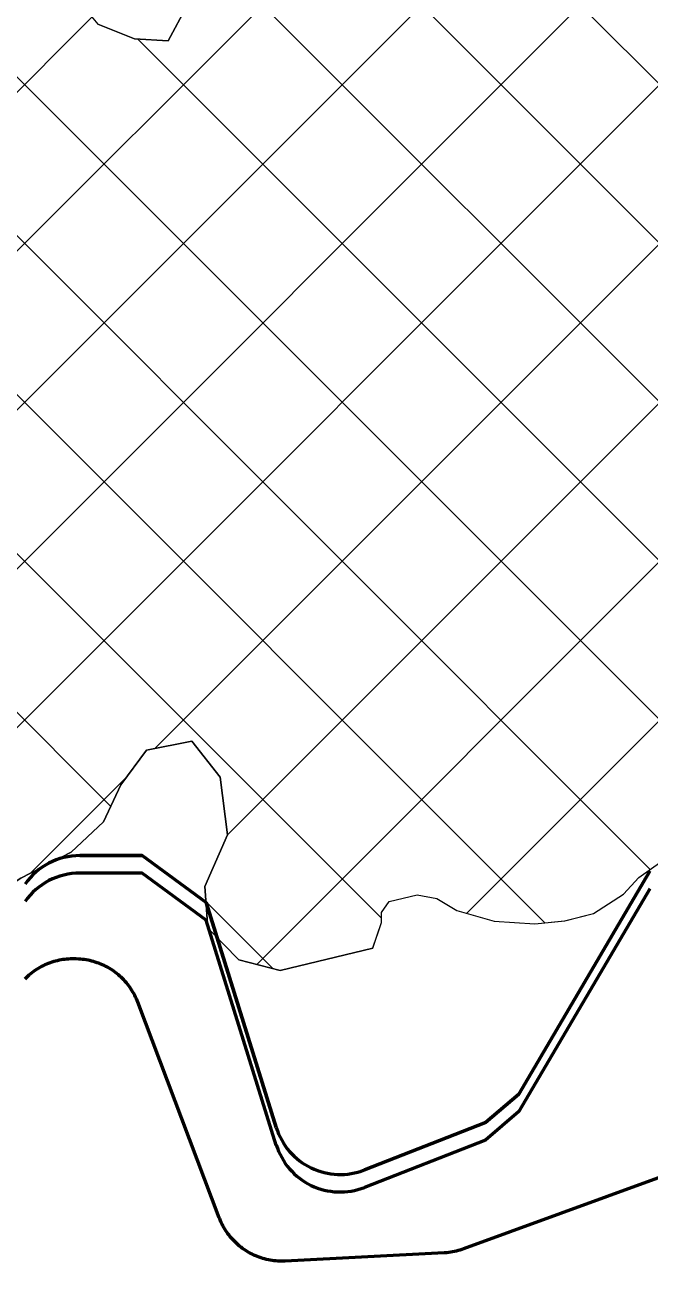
# Model space of a CAD drawing. Extents: x -1643653 to 4543381, y 1624270 to 13878484.
# Drawn here: x 710591 to 711526, y 8955330 to 8957205 of the extents above; entities that cross this region are included whole.
import ezdxf

# ---------------------------------------------------------------- set-up
doc = ezdxf.new("R2010")
doc.units = 0
doc.header["$LTSCALE"] = 200
for name, color, linetype, lineweight in [('1', 7, 'Continuous', 13), ('27', 7, 'Continuous', 53), ('28', 7, 'Continuous', 53), ('29', 7, 'Continuous', 13), ('60', 7, 'Continuous', 53)]:
    doc.layers.add(name, color=color, linetype=linetype, lineweight=lineweight)

msp = doc.modelspace()

# ---------------------------------------------------------------- linework, layer by layer
at = {"layer": '1', "lineweight": 25}
msp.add_spline([(814781, 9009175.5), (814787.2, 9009173.4), (814796.9, 9009173.4), (814799.4, 9009172.4), (814805.1, 9009174.5), (814805.6, 9009176.5), (814811.7, 9009179.5), (814811.7, 9009179.5), (814801.5, 9009181), (814790.7, 9009181.5), (814784.1, 9009183.1), (814777.4, 9009185.1), (814778.4, 9009175.5)], degree=3, dxfattribs=at)
at = {"layer": '27'}
for points in [[(710947.1, 8955361.1), (710944.4, 8955361.9), (710941.7, 8955362.8), (710939.1, 8955363.8), (710936.4, 8955364.9), (710933.8, 8955366), (710931.3, 8955367.2), (710928.8, 8955368.5), (710926.3, 8955369.9), (710923.8, 8955371.3), (710921.5, 8955372.8), (710919.1, 8955374.3), (710916.8, 8955376), (710914.5, 8955377.7), (710912.3, 8955379.4), (710910.1, 8955381.2), (710908, 8955383.1), (710906, 8955385.1), (710904, 8955387.1), (710902, 8955389.1), (710900.1, 8955391.2), (710898.3, 8955393.4), (710896.5, 8955395.6), (710894.8, 8955397.8), (710893.2, 8955400.1), (710891.6, 8955402.5), (710890.1, 8955404.9), (710888.7, 8955407.3), (710887.3, 8955409.8), (710886, 8955412.3), (710884.8, 8955414.9), (710883.6, 8955417.4), (710882.5, 8955420.1), (710881.9, 8955421.6), (710760.1, 8955744.1), (710759.1, 8955746.7), (710757.9, 8955749.3), (710756.8, 8955751.8), (710755.5, 8955754.4), (710754.2, 8955756.9), (710752.8, 8955759.3), (710751.3, 8955761.8), (710749.8, 8955764.1), (710748.2, 8955766.5), (710746.5, 8955768.8), (710744.8, 8955771), (710743, 8955773.2), (710741.1, 8955775.3), (710739.2, 8955777.4), (710737.2, 8955779.4), (710735.2, 8955781.4), (710733.1, 8955783.3), (710731, 8955785.2), (710728.8, 8955787), (710726.6, 8955788.7), (710724.3, 8955790.3), (710722, 8955792), (710719.6, 8955793.5), (710717.2, 8955795), (710714.7, 8955796.3), (710712.2, 8955797.7), (710709.7, 8955798.9), (710707.1, 8955800.1), (710704.5, 8955801.2), (710701.9, 8955802.3), (710699.2, 8955803.2), (710696.5, 8955804.1), (710693.8, 8955804.9), (710691.1, 8955805.7), (710688.3, 8955806.3), (710685.6, 8955806.9), (710682.8, 8955807.4), (710680, 8955807.8), (710677.2, 8955808.1), (710674.3, 8955808.4), (710671.7, 8955808.6), (710667.7, 8955808.8), (710664.9, 8955808.9), (710662, 8955808.9), (710659.2, 8955808.8), (710656.4, 8955808.7), (710653.6, 8955808.5), (710650.8, 8955808.2), (710647.9, 8955807.8), (710645.2, 8955807.4), (710642.4, 8955806.8), (710639.6, 8955806.2), (710636.9, 8955805.6), (710634.2, 8955804.8), (710631.5, 8955803.9), (710628.8, 8955803), (710626.1, 8955802), (710623.5, 8955801), (710620.9, 8955799.8), (710618.4, 8955798.6), (710615.8, 8955797.3), (710613.4, 8955796), (710610.9, 8955794.5), (710608.5, 8955793.1), (710606.2, 8955791.5), (710603.8, 8955789.9)], [(710947.1, 8955361.1), (710944.4, 8955361.9), (710941.7, 8955362.8), (710939.1, 8955363.8), (710936.4, 8955364.9), (710933.8, 8955366), (710931.3, 8955367.2), (710928.8, 8955368.5), (710926.3, 8955369.9), (710923.8, 8955371.3), (710921.5, 8955372.8), (710919.1, 8955374.3), (710916.8, 8955376), (710914.5, 8955377.7), (710912.3, 8955379.4), (710910.1, 8955381.2), (710908, 8955383.1), (710906, 8955385.1), (710904, 8955387.1), (710902, 8955389.1), (710900.1, 8955391.2), (710898.3, 8955393.4), (710896.5, 8955395.6), (710894.8, 8955397.8), (710893.2, 8955400.1), (710891.6, 8955402.5), (710890.1, 8955404.9), (710888.7, 8955407.3), (710887.3, 8955409.8), (710886, 8955412.3), (710884.8, 8955414.9), (710883.6, 8955417.4), (710882.5, 8955420.1), (710881.9, 8955421.6), (710760.1, 8955744.1), (710759.1, 8955746.7), (710757.9, 8955749.3), (710756.8, 8955751.8), (710755.5, 8955754.4), (710754.2, 8955756.9), (710752.8, 8955759.3), (710751.3, 8955761.8), (710749.8, 8955764.1), (710748.2, 8955766.5), (710746.5, 8955768.8), (710744.8, 8955771), (710743, 8955773.2), (710741.1, 8955775.3), (710739.2, 8955777.4), (710737.2, 8955779.4), (710735.2, 8955781.4), (710733.1, 8955783.3), (710731, 8955785.2), (710728.8, 8955787), (710726.6, 8955788.7), (710724.3, 8955790.3), (710722, 8955792), (710719.6, 8955793.5), (710717.2, 8955795), (710714.7, 8955796.3), (710712.2, 8955797.7), (710709.7, 8955798.9), (710707.1, 8955800.1), (710704.5, 8955801.2), (710701.9, 8955802.3), (710699.2, 8955803.2), (710696.5, 8955804.1), (710693.8, 8955804.9), (710691.1, 8955805.7), (710688.3, 8955806.3), (710685.6, 8955806.9), (710682.8, 8955807.4), (710680, 8955807.8), (710677.2, 8955808.1), (710674.3, 8955808.4), (710671.7, 8955808.6), (710667.7, 8955808.8), (710664.9, 8955808.9), (710662, 8955808.9), (710659.2, 8955808.8), (710656.4, 8955808.7), (710653.6, 8955808.5), (710650.8, 8955808.2), (710647.9, 8955807.8), (710645.2, 8955807.4), (710642.4, 8955806.8), (710639.6, 8955806.2), (710636.9, 8955805.6), (710634.2, 8955804.8), (710631.5, 8955803.9), (710628.8, 8955803), (710626.1, 8955802), (710623.5, 8955801), (710620.9, 8955799.8), (710618.4, 8955798.6), (710615.8, 8955797.3), (710613.4, 8955796), (710610.9, 8955794.5), (710608.5, 8955793.1), (710606.2, 8955791.5), (710603.8, 8955789.9)], [(710603.8, 8955789.9), (710601.6, 8955788.2), (710599.4, 8955786.4), (710597.2, 8955784.6), (710595.1, 8955782.7), (710593, 8955780.8), (710591, 8955778.8)], [(710603.8, 8955789.9), (710601.6, 8955788.2), (710599.4, 8955786.4), (710597.2, 8955784.6), (710595.1, 8955782.7), (710593, 8955780.8), (710591, 8955778.8)], [(711607.3, 8955506.2), (711247.3, 8955375.2), (711244.6, 8955374.3), (711241.9, 8955373.4), (711239.2, 8955372.7), (711236.4, 8955372), (711233.7, 8955371.3), (711230.9, 8955370.8), (711228.1, 8955370.3), (711225.3, 8955370), (711222.5, 8955369.6), (711219.7, 8955369.4), (711218.2, 8955369.3), (710980.6, 8955357.1), (710977.8, 8955357), (710975, 8955356.9), (710972.2, 8955357), (710969.3, 8955357.1), (710966.5, 8955357.3), (710963.7, 8955357.6), (710960.9, 8955358), (710958.1, 8955358.5), (710955.3, 8955359), (710952.6, 8955359.6), (710949.8, 8955360.3), (710947.1, 8955361.1)], [(711607.3, 8955506.2), (711247.3, 8955375.2), (711244.6, 8955374.3), (711241.9, 8955373.4), (711239.2, 8955372.7), (711236.4, 8955372), (711233.7, 8955371.3), (711230.9, 8955370.8), (711228.1, 8955370.3), (711225.3, 8955370), (711222.5, 8955369.6), (711219.7, 8955369.4), (711218.2, 8955369.3), (710980.6, 8955357.1), (710977.8, 8955357), (710975, 8955356.9), (710972.2, 8955357), (710969.3, 8955357.1), (710966.5, 8955357.3), (710963.7, 8955357.6), (710960.9, 8955358), (710958.1, 8955358.5), (710955.3, 8955359), (710952.6, 8955359.6), (710949.8, 8955360.3), (710947.1, 8955361.1)]]:
    msp.add_lwpolyline(points, dxfattribs=at)
at = {"layer": '28'}
for points in [[(710967.1, 8955556.8), (710862.1, 8955893.2), (710766.7, 8955963.4), (710673.3, 8955963.4)], [(710673.3, 8955963.4), (710766.7, 8955963.4), (710862.1, 8955893.2), (710967.1, 8955556.8)], [(710967.1, 8955530.6), (710862.1, 8955867), (710766.7, 8955937.2), (710673.3, 8955937.2)], [(711526.1, 8955939.9), (711330.1, 8955606.7), (711280.2, 8955564.2), (711099, 8955493.4)], [(711099, 8955493.4), (711280.2, 8955564.2), (711330.1, 8955606.7), (711526.1, 8955939.9)], [(711526.1, 8955913.7), (711330.1, 8955580.5), (711280.2, 8955538), (711099, 8955467.2)]]:
    msp.add_lwpolyline(points, dxfattribs=at)
for centre, start, end in [((710673.3, 8955863.4), 90, 144.9639), ((710673.3, 8955863.4), 90, 144.9639), ((710673.3, 8955837.2), 90, 144.9639), ((711062.6, 8955586.5), 197.3322, 291.3351), ((711062.6, 8955586.5), 197.3322, 291.3351), ((711062.6, 8955560.4), 197.3322, 291.3351)]:
    msp.add_arc(centre, 100, start, end, dxfattribs=at)
at = {"layer": '29'}
for p, q in [((712060.8, 8956596.3), (710583.1, 8958074.1)), ((712060.8, 8956358.7), (710489.4, 8957930.2)), ((709645, 8955458), (712042.9, 8957856)), ((712060.8, 8956121.2), (710404.4, 8957777.6)), ((709085.3, 8955373.5), (711371.5, 8957659.7)), ((709617.9, 8955193.3), (712060.8, 8957636.3)), ((709412.5, 8955463.1), (711559.9, 8957610.5)), ((710785.5, 8956123.3), (712060.8, 8957398.7)), ((711731.2, 8955975.6), (710452.8, 8957254)), ((709865.4, 8956391.2), (710691.6, 8957217.4)), ((711526.5, 8955942.8), (710268.2, 8957201.1)), ((711124.5, 8955869.6), (709815.8, 8957178.2)), ((712060.8, 8955883.6), (710760.2, 8957184.2)), ((710719.7, 8956036.8), (709601.3, 8957155.2)), ((710894, 8955994.3), (712060.8, 8957161.1)), ((711369, 8955862.6), (710089, 8957142.7)), ((710938, 8955800.6), (712060.8, 8956923.5)), ((711252, 8955877.1), (712060.8, 8956685.9)), ((710598.9, 8955936.8), (710744.9, 8956082.8)), ((710962, 8955794.4), (710862, 8955894.5))]:
    msp.add_line(p, q, dxfattribs=at)
at = {"layer": '29', "lineweight": 53}
for p, q in [((710673.3, 8955963.4), (710766.7, 8955963.4)), ((711330.1, 8955606.7), (711526.1, 8955939.9)), ((710862.1, 8955893.2), (710967.1, 8955556.8)), ((711099, 8955493.4), (711280.2, 8955564.2))]:
    msp.add_line(p, q, dxfattribs=at)
at = {"layer": '29'}
for points in [[(710154.4, 8957158.1), (710200.3, 8957181.8), (710317.3, 8957215), (710391.1, 8957237.2), (710472.5, 8957259.3), (710541.3, 8957282.8), (710616.2, 8957286), (710639, 8957284.5), (710667.8, 8957246.2), (710700.5, 8957206.6), (710754.9, 8957184.5), (710805.6, 8957181.5), (710834, 8957234.6), (710801.7, 8957317.3), (710735.1, 8957390.3), (710668.3, 8957441.6), (710588.9, 8957504.5), (710534.7, 8957545.6), (710418.5, 8957669), (710388.6, 8957741.6), (710427, 8957829.1), (710484.7, 8957923), (710614, 8958121.4)], [(710834, 8957234.6), (710805.6, 8957181.5), (710754.9, 8957184.5), (710700.5, 8957206.6)], [(710051.8, 8955180.6), (710079.8, 8955196.8), (710116.9, 8955220.6), (710157.7, 8955246.9), (710177, 8955274.7), (710211.6, 8955309.9), (710243.6, 8955346.4), (710268.2, 8955402), (710275, 8955448.9), (710288.1, 8955502.1), (710325.6, 8955574.1), (710357.8, 8955625.9), (710379.8, 8955677.7), (710438.9, 8955764.7), (710463.5, 8955814), (710493.2, 8955870.8), (710585.1, 8955929.7), (710660.3, 8955968.3), (710708.9, 8956013.6), (710734.8, 8956069.2), (710773.3, 8956120.9), (710840.7, 8956134.3)], [(711111.4, 8955825.1), (710973.1, 8955791.6), (710911.4, 8955807.5), (710864.9, 8955854.8), (710860.3, 8955917.1), (710894, 8955994.2), (710883.4, 8956080.6), (710840.7, 8956134.3), (710773.3, 8956120.9), (710734.8, 8956069.2), (710708.9, 8956013.6), (710660.3, 8955968.3), (710585.1, 8955929.7), (710493.2, 8955870.8), (710463.5, 8955814), (710438.9, 8955764.7), (710379.8, 8955677.7), (710357.8, 8955625.9), (710325.6, 8955574.1), (710288.1, 8955502.1), (710275, 8955448.9), (710268.2, 8955402), (710243.6, 8955346.4), (710211.6, 8955309.9)], [(710840.7, 8956134.3), (710883.4, 8956080.6), (710894, 8955994.2), (710860.3, 8955917.1), (710864.9, 8955854.8), (710911.4, 8955807.5), (710973.1, 8955791.6), (711111.4, 8955825.1), (711124.4, 8955863.1), (711124.5, 8955878.3), (711136.1, 8955894.7), (711178.1, 8955904.5), (711207.2, 8955899.2), (711237.5, 8955881.1), (711293.2, 8955865.4), (711354.1, 8955861.1), (711398.5, 8955865.7), (711441.8, 8955876.8), (711486.5, 8955905.6), (711509.5, 8955930.7), (711574.7, 8955977.1)], [(711111.4, 8955825.2), (711124.4, 8955863.1), (711124.6, 8955878.3), (711136.1, 8955894.7), (711178.1, 8955904.5), (711207.2, 8955899.2), (711237.5, 8955881.1), (711293.2, 8955865.4), (711354.1, 8955861.1), (711398.6, 8955865.7), (711441.8, 8955876.8), (711486.5, 8955905.6), (711509.5, 8955930.8), (711574.7, 8955977.1)]]:
    msp.add_lwpolyline(points, dxfattribs=at)
at = {"layer": '29', "lineweight": 53}
for centre, start, end in [((710673.3, 8955863.4), 90, 144.9639), ((711062.6, 8955586.5), 197.3322, 291.3351)]:
    msp.add_arc(centre, 100, start, end, dxfattribs=at)
at = {"layer": '60'}
for points in [[(710947.1, 8955361.1), (710944.4, 8955361.9), (710941.7, 8955362.8), (710939.1, 8955363.8), (710936.4, 8955364.9), (710933.8, 8955366), (710931.3, 8955367.2), (710928.8, 8955368.5), (710926.3, 8955369.9), (710923.8, 8955371.3), (710921.5, 8955372.8), (710919.1, 8955374.3), (710916.8, 8955376), (710914.5, 8955377.7), (710912.3, 8955379.4), (710910.1, 8955381.2), (710908, 8955383.1), (710906, 8955385.1), (710904, 8955387.1), (710902, 8955389.1), (710900.1, 8955391.2), (710898.3, 8955393.4), (710896.5, 8955395.6), (710894.8, 8955397.8), (710893.2, 8955400.1), (710891.6, 8955402.5), (710890.1, 8955404.9), (710888.7, 8955407.3), (710887.3, 8955409.8), (710886, 8955412.3), (710884.8, 8955414.9), (710883.6, 8955417.4), (710882.5, 8955420.1), (710881.9, 8955421.6), (710760.1, 8955744.1), (710759.1, 8955746.7), (710757.9, 8955749.3), (710756.8, 8955751.8), (710755.5, 8955754.4), (710754.2, 8955756.9), (710752.8, 8955759.3), (710751.3, 8955761.8), (710749.8, 8955764.1), (710748.2, 8955766.5), (710746.5, 8955768.8), (710744.8, 8955771), (710743, 8955773.2), (710741.1, 8955775.3), (710739.2, 8955777.4), (710737.2, 8955779.4), (710735.2, 8955781.4), (710733.1, 8955783.3), (710731, 8955785.2), (710728.8, 8955787), (710726.6, 8955788.7), (710724.3, 8955790.3), (710722, 8955792), (710719.6, 8955793.5), (710717.2, 8955795), (710714.7, 8955796.3), (710712.2, 8955797.7), (710709.7, 8955798.9), (710707.1, 8955800.1), (710704.5, 8955801.2), (710701.9, 8955802.3), (710699.2, 8955803.2), (710696.5, 8955804.1), (710693.8, 8955804.9), (710691.1, 8955805.7), (710688.3, 8955806.3), (710685.6, 8955806.9), (710682.8, 8955807.4), (710680, 8955807.8), (710677.2, 8955808.1), (710674.3, 8955808.4), (710671.7, 8955808.6), (710667.7, 8955808.8), (710664.9, 8955808.9), (710662, 8955808.9), (710659.2, 8955808.8), (710656.4, 8955808.7), (710653.6, 8955808.5), (710650.8, 8955808.2), (710647.9, 8955807.8), (710645.2, 8955807.4), (710642.4, 8955806.8), (710639.6, 8955806.2), (710636.9, 8955805.6), (710634.2, 8955804.8), (710631.5, 8955803.9), (710628.8, 8955803), (710626.1, 8955802), (710623.5, 8955801), (710620.9, 8955799.8), (710618.4, 8955798.6), (710615.8, 8955797.3), (710613.4, 8955796), (710610.9, 8955794.5), (710608.5, 8955793.1), (710606.2, 8955791.5), (710603.8, 8955789.9)], [(710603.8, 8955789.9), (710601.6, 8955788.2), (710599.4, 8955786.4), (710597.2, 8955784.6), (710595.1, 8955782.7), (710593, 8955780.8), (710591, 8955778.8)], [(711607.3, 8955506.2), (711247.3, 8955375.2), (711244.6, 8955374.3), (711241.9, 8955373.4), (711239.2, 8955372.7), (711236.4, 8955372), (711233.7, 8955371.3), (711230.9, 8955370.8), (711228.1, 8955370.3), (711225.3, 8955370), (711222.5, 8955369.6), (711219.7, 8955369.4), (711218.2, 8955369.3), (710980.6, 8955357.1), (710977.8, 8955357), (710975, 8955356.9), (710972.2, 8955357), (710969.3, 8955357.1), (710966.5, 8955357.3), (710963.7, 8955357.6), (710960.9, 8955358), (710958.1, 8955358.5), (710955.3, 8955359), (710952.6, 8955359.6), (710949.8, 8955360.3), (710947.1, 8955361.1)]]:
    msp.add_lwpolyline(points, dxfattribs=at)

doc.saveas('drawing.dxf')
